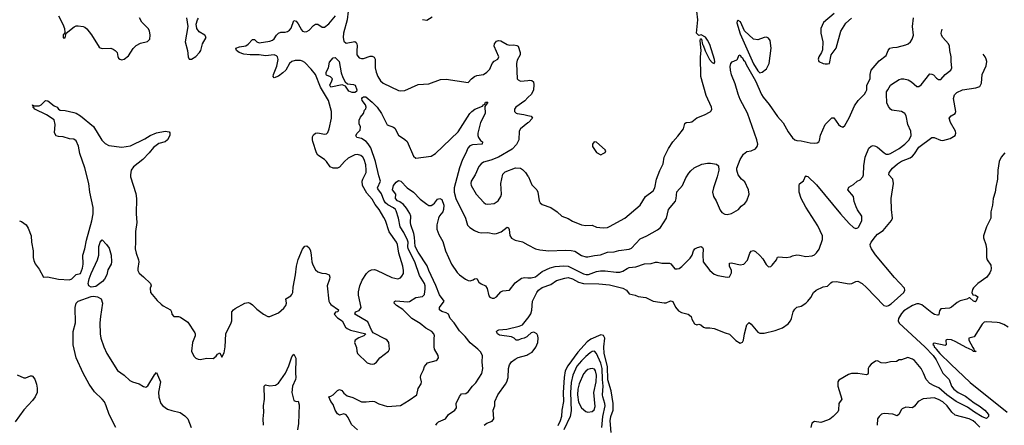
# Model space of a CAD drawing. Header units: inches. Extents: x 1384664 to 1536621, y 460766 to 646467.
# Tile 308 of 488: x 1495332 to 1504374, y 552070 to 555792. Entities that reach past the tile are written whole.
import ezdxf

# ---------------------------------------------------------------- set-up
doc = ezdxf.new("R2010")
doc.units = ezdxf.units.IN
doc.header["$MEASUREMENT"] = 0
doc.layers.add('B4595', color=7, linetype='Continuous')
doc.layers.add('B5505', color=7, linetype='Continuous')

msp = doc.modelspace()

# ---------------------------------------------------------------- linework, layer by layer
at = {"layer": 'B4595', "color": 5}
for points, elevation in [([(1495330, 553947.7), (1495350, 553939.1), (1495390.4, 553910), (1495410, 553878.8), (1495437.1, 553810), (1495440.3, 553750), (1495455, 553670), (1495456.1, 553610), (1495461.3, 553581.3), (1495472.9, 553552.9), (1495510, 553502), (1495550, 553430.7), (1495588.4, 553431.6), (1495690, 553410.8), (1495790, 553406.3), (1495810, 553415.3), (1495850, 553453.7), (1495890, 553463.7), (1495910, 553512.7), (1495916, 553550), (1495912.4, 553630), (1495929.9, 553690.1), (1495945.6, 553770), (1495994.4, 553945.6), (1496005.6, 554010), (1496008.3, 554070), (1495976.3, 554210), (1495968.3, 554290), (1495931.3, 554431.3), (1495884.1, 554564.1), (1495872.6, 554632.6), (1495850, 554680.3), (1495830, 554696), (1495790, 554698.5), (1495730, 554716.4), (1495690, 554720.5), (1495667.7, 554727.7), (1495653, 554753), (1495656.9, 554830), (1495650, 554872.3), (1495579.1, 554919.1), (1495470, 554969.8), (1495463.1, 554983.1), (1495452.7, 554990), (1495456.4, 554996.4), (1495449.6, 555010.4), (1495461.4, 555001.4), (1495510, 555001.7), (1495528, 555012), (1495570, 555050.4), (1495590, 555048.2), (1495650, 555000.5), (1495676, 554990), (1495690, 554971.3), (1495702.8, 554962.8), (1495750, 554959.3), (1495830, 554941.3), (1495850, 554935.2), (1495890, 554910.2), (1496010, 554813.1), (1496087.5, 554687.5), (1496116.6, 554656.6), (1496150, 554638.4), (1496270, 554622.8), (1496350, 554633.4), (1496482.6, 554697.4), (1496530, 554728.4), (1496590, 554754.9), (1496667.9, 554767.9), (1496703.6, 554763.6), (1496710, 554754), (1496711, 554730), (1496690.6, 554690), (1496667.2, 554672.8), (1496610, 554656.1), (1496559.6, 554620.4), (1496522, 554570), (1496463, 554510), (1496376.6, 554443.4), (1496357, 554410), (1496348.7, 554370), (1496349.6, 554349.6), (1496397.2, 554197.2), (1496406.3, 554150), (1496403.2, 554010), (1496407.2, 553930), (1496394.4, 553850), (1496396.1, 553750), (1496392.2, 553690), (1496401.6, 553650), (1496424.4, 553590), (1496426.4, 553570), (1496416.3, 553510), (1496417.3, 553490), (1496430, 553466), (1496470, 553434), (1496533, 553370), (1496539.1, 553350), (1496530.7, 553330), (1496534, 553290), (1496594.7, 553214.7), (1496630, 553180.7), (1496650, 553164.9), (1496716, 553130), (1496727.3, 553110), (1496730.7, 553090), (1496746.8, 553070), (1496790, 553068.7), (1496810, 553063.1), (1496875.1, 553015.1), (1496939.9, 552919.9), (1496944.9, 552910), (1496944.9, 552890), (1496919.1, 552830), (1496910.7, 552750), (1496930, 552704.7), (1496950, 552684.7), (1496970, 552676), (1496990, 552674.8), (1497050, 552684.9), (1497110, 552682.8), (1497136.5, 552703.5), (1497150, 552722), (1497170, 552734), (1497190, 552694), (1497210, 552734), (1497219.3, 552790), (1497226, 552910), (1497274.7, 553010), (1497279.7, 553030), (1497280.9, 553110), (1497295.1, 553130), (1497310, 553141.6), (1497399, 553190), (1497430, 553197.1), (1497450, 553190.4), (1497470, 553176.4), (1497510, 553137), (1497570, 553088.4), (1497610, 553067.7), (1497630, 553067.7), (1497710, 553102), (1497756.5, 553143.5), (1497777.2, 553170), (1497780.9, 553190), (1497775.6, 553230), (1497821.4, 553258.6), (1497831.1, 553268.9), (1497839.9, 553290), (1497842.6, 553337.4), (1497866, 553450), (1497874.3, 553530), (1497889.3, 553590.7), (1497930, 553685.5), (1497950, 553714.9), (1497970, 553715.8), (1497990, 553698), (1498002.3, 553670), (1498010, 553632), (1498014.3, 553570), (1498023.5, 553543.5), (1498050, 553497.3), (1498070, 553478), (1498106.9, 553466.9), (1498143.8, 553463.8), (1498174, 553450), (1498180.5, 553430), (1498177.1, 553410), (1498155.5, 553350), (1498170.4, 553210), (1498179.5, 553190), (1498190, 553179.5), (1498261, 553130), (1498254, 553110), (1498233, 553107), (1498219.1, 553090), (1498250, 553056.3), (1498292.7, 553030), (1498323, 552970), (1498338.5, 552958.5), (1498370, 552943.1), (1498512, 552910), (1498492, 552890), (1498446.6, 552873.4), (1498414, 552850), (1498408, 552830), (1498425.3, 552785.3), (1498428.5, 552750), (1498434.4, 552730), (1498524.5, 552644.5), (1498550, 552633.2), (1498570, 552630.2), (1498586.6, 552633.4), (1498607.8, 552650), (1498638, 552690), (1498718, 552750), (1498729.3, 552770), (1498720.7, 552830), (1498707, 552850), (1498690, 552861.3), (1498578, 552918), (1498561.6, 552941.6), (1498530, 553018.4), (1498409.2, 553090), (1498417.2, 553110), (1498450, 553123.8), (1498468, 553150), (1498443, 553263), (1498445, 553295), (1498457.3, 553350), (1498478.6, 553401.4), (1498517.3, 553462.7), (1498537, 553483), (1498562.6, 553497.4), (1498590, 553499.6), (1498610, 553494.7), (1498750, 553426.7), (1498804.4, 553415.6), (1498830, 553423.8), (1498842.2, 553437.8), (1498855.5, 553464.5), (1498857.4, 553490), (1498850.6, 553530), (1498813.5, 553650), (1498800.2, 553730), (1498791.9, 553750), (1498726, 553846), (1498690, 553949.6), (1498676.4, 553976.4), (1498631.9, 554050), (1498596.1, 554096.1), (1498570, 554144.5), (1498520.2, 554200.2), (1498481.5, 554270), (1498477.7, 554310), (1498482.4, 554330), (1498513.2, 554390), (1498515.4, 554410), (1498510, 554459.3), (1498495.3, 554510), (1498483.5, 554530), (1498466, 554546), (1498435.3, 554555.3), (1498410, 554552.2), (1498350, 554520.7), (1498315.2, 554490), (1498270, 554440.3), (1498250, 554429.9), (1498210, 554428.3), (1498183.1, 554443.1), (1498150.4, 554490.4), (1498130, 554509.8), (1498069.8, 554550), (1498059.3, 554570), (1498025.5, 554674.5), (1498021.2, 554690), (1498022.2, 554717.8), (1498030, 554735.5), (1498050, 554752.2), (1498070, 554753.7), (1498130, 554740.9), (1498150, 554746), (1498161.6, 554758.4), (1498175, 554790), (1498196.9, 554890), (1498196.8, 554950), (1498168.7, 555050), (1498094.1, 555174.1), (1498049.3, 555289.3), (1498010, 555338.2), (1497950, 555398.4), (1497930, 555411.9), (1497910, 555417.1), (1497861.3, 555418.7), (1497832.6, 555410), (1497810.8, 555389.2), (1497774.7, 555330), (1497750, 555303.2), (1497710, 555274.7), (1497670, 555258), (1497659.5, 555270), (1497663.1, 555290), (1497693.3, 555366.7), (1497705.8, 555425.8), (1497700.7, 555450), (1497690, 555460.4), (1497670, 555468.5), (1497590, 555459.2), (1497530, 555468.4), (1497450, 555469.9), (1497390, 555476.7), (1497347.4, 555490), (1497322.4, 555510), (1497318.4, 555530), (1497350, 555542.8), (1497410, 555551.1), (1497430, 555566.5), (1497470, 555611.7), (1497490, 555610.3), (1497510.2, 555590.2), (1497530, 555580.2), (1497630, 555596.6), (1497655.3, 555604.7), (1497670, 555616.5), (1497690.5, 555649.5), (1497710, 555669.1), (1497730, 555676.5), (1497770, 555677.6), (1497790, 555682.7), (1497810, 555696.5), (1497824.8, 555715.2), (1497850, 555783.8), (1497870, 555779.6), (1497890, 555753.1), (1497918.6, 555698.6), (1497930, 555686), (1497950, 555680.2), (1497970, 555683.2), (1497990, 555694.7), (1498030, 555737.6), (1498050, 555750.3), (1498070, 555750.3), (1498110, 555722.6), (1498130, 555723.1), (1498170, 555754.2), (1498232.3, 555827.7)], 680), ([(1495687.3, 555827.3), (1495727.4, 555750), (1495743, 555710), (1495746, 555674), (1495739.8, 555660.2), (1495730, 555655.3), (1495730, 555626), (1495750, 555626.8), (1495758, 555670), (1495833.1, 555726.9), (1495850, 555734.4), (1495870, 555736.4), (1495916, 555730), (1495930, 555724.4), (1495948.1, 555708.1), (1495992.7, 555652.7), (1496060.5, 555540.5), (1496070, 555532.7), (1496088.7, 555528.7), (1496170, 555530.3), (1496190, 555522), (1496210.3, 555510.3), (1496226.8, 555490), (1496233.7, 555453.7), (1496240.5, 555440.5), (1496250.6, 555430.6), (1496270, 555424.9), (1496291.5, 555428.5), (1496330, 555459.1), (1496373.4, 555526.6), (1496403.2, 555556.8), (1496442.2, 555577.8), (1496507.3, 555592.7), (1496526.6, 555613.4), (1496529.9, 555650.1), (1496524.5, 555690), (1496512.4, 555710), (1496454.3, 555770), (1496431.3, 555810)], 720), ([(1498349.1, 555870), (1498338, 555790), (1498306.9, 555670), (1498304.1, 555630), (1498310, 555595.5), (1498330, 555577.3), (1498410, 555591.3), (1498421.4, 555581.4), (1498429.2, 555569.2), (1498431.6, 555551.6), (1498427.2, 555507.2), (1498429.2, 555470), (1498450, 555441.3), (1498470, 555436), (1498490, 555437.3), (1498550, 555456.5), (1498570, 555456.5), (1498587.2, 555447.2), (1498597.3, 555430), (1498598, 555350), (1498607.2, 555310), (1498621.7, 555270), (1498646, 555230), (1498670.4, 555210), (1498810, 555142.3), (1498830, 555138.3), (1498870, 555142.3), (1498990, 555198), (1499090, 555203.7), (1499196.9, 555243.1), (1499250, 555246.3), (1499450, 555214.8), (1499480.9, 555250), (1499508.4, 555271.6), (1499530, 555280.4), (1499590, 555290.4), (1499622.9, 555310), (1499650, 555339.3), (1499670, 555390.3), (1499690, 555410.3), (1499722, 555430), (1499732.3, 555450), (1499689.6, 555550), (1499691.8, 555570), (1499710, 555595.3), (1499730, 555602.6), (1499750, 555598), (1499810, 555564.4), (1499830, 555559.3), (1499870, 555562), (1499896.7, 555556.7), (1499910, 555547.7), (1499929.1, 555490), (1499926.9, 555470), (1499900.8, 555419.2), (1499894, 555390), (1499901.3, 555250), (1499910, 555239.3), (1499930, 555228.9), (1500000, 555235.2)], 680), ([(1499030, 555793.4), (1499070, 555788.5), (1499120.6, 555819.4)], 720), ([(1496864.2, 555810), (1496877.3, 555730), (1496851.4, 555590), (1496873.4, 555510), (1496880.5, 555450), (1496890, 555431), (1496910, 555430.7), (1496950, 555453), (1496984.7, 555490), (1496994.2, 555510), (1497009.8, 555570.2), (1497043.6, 555630), (1497031.6, 555650), (1496981.4, 555681.4), (1496960.4, 555710), (1496953.3, 555750), (1496963.8, 555790), (1496974.7, 555805.3)], 720), ([(1498433.1, 552030), (1498378.5, 552078.5), (1498350, 552140.9), (1498330, 552166), (1498310, 552174), (1498270, 552162.7), (1498250, 552176), (1498229.6, 552210), (1498210, 552262), (1498189, 552290), (1498170, 552332), (1498190, 552338), (1498210, 552350.7), (1498249.4, 552390), (1498270, 552399.3), (1498290, 552388), (1498310, 552363.8), (1498340.9, 552340.9), (1498390, 552326.7), (1498470, 552285.6), (1498515.3, 552284.7), (1498570, 552291.7), (1498590, 552288.8), (1498630, 552265.7), (1498710, 552243.8), (1498830, 552251.8), (1498910, 552299.6), (1498980.5, 552350), (1498992.2, 552407.8), (1499020.5, 552450), (1499023.5, 552470), (1499014, 552510), (1499016.2, 552530), (1499040.5, 552579.5), (1499050, 552610.7), (1499075.8, 552644.2), (1499155.4, 552664.6), (1499165.2, 552670), (1499177.2, 552690), (1499174.5, 552710), (1499141.6, 552770), (1499137, 552790), (1499137, 552870), (1499142, 552890), (1499135.6, 552910), (1499116.9, 552930), (1499061.2, 552961.2), (1499010, 553003.9), (1498934.7, 553050), (1498851.6, 553131.6), (1498791.8, 553170), (1498772.3, 553190), (1498773.2, 553206.8), (1498786.9, 553213.1), (1498897.1, 553202.9), (1498913.4, 553206.6), (1498970, 553241.6), (1499030, 553251.8), (1499050.9, 553270), (1499057, 553323), (1499055, 553350), (1499048.3, 553370), (1499004.6, 553444.6), (1498961.9, 553570), (1498899, 553690), (1498895.7, 553710), (1498898.3, 553750), (1498893.2, 553770), (1498858.9, 553838.9), (1498826.9, 553890), (1498810.5, 553970), (1498790, 554037.2), (1498783.6, 554050), (1498766.2, 554066.2), (1498712, 554092), (1498691.1, 554111.1), (1498674.8, 554134.8), (1498655.3, 554195.3), (1498621.1, 554241.1), (1498618, 554250), (1498645.7, 554310), (1498630, 554358), (1498599.9, 554490), (1498556.3, 554616.3), (1498533, 554653), (1498513.4, 554673.4), (1498470, 554702.7), (1498429.2, 554710), (1498418.4, 554730), (1498430, 554750.4), (1498460.2, 554779.8), (1498462, 554810), (1498450, 554838), (1498449.3, 554870.7), (1498462.7, 554897.3), (1498488, 554930), (1498498, 554962), (1498510, 554974), (1498515.3, 554990), (1498508.7, 555010), (1498478, 555050), (1498472.7, 555070), (1498481, 555079), (1498490, 555084.9), (1498510, 555083.8), (1498570, 555035.3), (1498615.8, 554990), (1498655.3, 554930), (1498708.1, 554828.1), (1498766.4, 554806.4), (1498778, 554798), (1498810, 554731), (1498870, 554694), (1498890, 554674.8), (1498950, 554538.8), (1498970, 554521), (1499110, 554540.5), (1499150, 554563.1), (1499358.2, 554761.8), (1499467, 554930), (1499484.7, 554950), (1499512.3, 554970), (1499581.2, 554998.8), (1499590, 555010.7), (1499604, 555016), (1499610, 555036), (1499630, 555034), (1499604.7, 554995.3), (1499606, 554930), (1499564.9, 554850), (1499539.6, 554750), (1499539, 554730), (1499546.3, 554710), (1499564.2, 554684.2), (1499581.6, 554670), (1499578.8, 554650), (1499490, 554643.2), (1499466.6, 554633.4), (1499446.9, 554613.1), (1499430, 554568.2), (1499397.1, 554510), (1499370, 554431.8), (1499323.5, 554250), (1499322.2, 554210), (1499336.3, 554150), (1499426.3, 553970), (1499445.3, 553905.3), (1499464.8, 553884.8), (1499510, 553857.4), (1499542.9, 553842.9), (1499570, 553837.3), (1499630, 553840.3), (1499690, 553827.4), (1499710, 553828.8), (1499754.9, 553845.1), (1499810, 553886.8), (1499821, 553881), (1499827.7, 553867.7), (1499833, 553813), (1499850, 553786), (1499881, 553770), (1499950, 553752.8), (1500000, 553726.2)], 660), ([(1500000, 555077.9), (1499971.5, 555048.5), (1499887.9, 554990), (1499876.5, 554970), (1499875.3, 554950), (1499890, 554934), (1499901, 554930), (1499962.5, 554922.5), (1500000, 554914.1)], 680), ([(1500000, 554846.4), (1499932, 554790), (1499920.3, 554770), (1499915.3, 554690), (1499893, 554647), (1499855.8, 554604.2), (1499730, 554532), (1499658, 554502), (1499590, 554486), (1499570, 554469.7), (1499550, 554445.6), (1499515, 554370), (1499479.2, 554310), (1499474.4, 554290), (1499478.5, 554270), (1499524.9, 554190), (1499593.1, 554113.1), (1499610, 554102.8), (1499630, 554099.3), (1499690, 554106.8), (1499726.2, 554130), (1499750.9, 554170), (1499756.1, 554190), (1499751, 554290), (1499770, 554374.8), (1499790, 554396.3), (1499886.6, 554433.4), (1499930, 554430.4), (1499950, 554418.4), (1499978.4, 554390), (1500000, 554357.4)], 680), ([(1499155.1, 552070), (1499165.2, 552090), (1499177.5, 552102.5), (1499242, 552130), (1499269, 552170), (1499329.2, 552210), (1499344, 552230), (1499339, 552270), (1499370, 552334.8), (1499390, 552359.1), (1499430, 552362.8), (1499450, 552377.1), (1499490, 552428.2), (1499520.7, 552459.3), (1499574.8, 552545.2), (1499583.9, 552590), (1499578, 552650), (1499581.1, 552710), (1499563.3, 552743.3), (1499538.9, 552770), (1499470, 552825.3), (1499423.6, 552883.6), (1499370, 552936.5), (1499320.9, 553010), (1499285.5, 553050), (1499270.4, 553090.4), (1499250, 553103.5), (1499210, 553115), (1499187.1, 553130), (1499188.4, 553151.6), (1499229.6, 553210), (1499186.2, 553266.2), (1499154.2, 553354.2), (1499090, 553489.8), (1499074.9, 553534.9), (1498990, 553660.2), (1498964.4, 553710), (1498957.9, 553797.9), (1498951.1, 553831.1), (1498924.1, 553910), (1498920.9, 553930), (1498923.9, 553990), (1498914.9, 554014.9), (1498883.4, 554063.4), (1498855.6, 554095.6), (1498821.7, 554121.7), (1498800.5, 554130), (1498783.5, 554150), (1498786, 554190), (1498756, 554230), (1498766, 554270), (1498790, 554302.3), (1498810, 554316.2), (1498831.8, 554310), (1498889.3, 554249.3), (1498948.8, 554210), (1499010, 554146.3), (1499070, 554098), (1499090, 554087), (1499110, 554088.4), (1499124.7, 554095.3), (1499142, 554110), (1499170, 554146), (1499190, 554151.3), (1499210, 554141), (1499227, 554090), (1499225.5, 554050), (1499219.2, 554030), (1499188.7, 553991.3), (1499178.4, 553970), (1499163.9, 553910), (1499163.2, 553870), (1499180.5, 553820.5), (1499217, 553757), (1499242.2, 553670), (1499296.3, 553550), (1499350, 553472.2), (1499370, 553450.4), (1499424.9, 553410), (1499450, 553398), (1499470, 553395.3), (1499496.3, 553403.7), (1499510, 553413.4), (1499530, 553416), (1499550, 553382.8), (1499570, 553366.8), (1499610, 553350.6), (1499626.6, 553326.6), (1499639.5, 553259.5), (1499650, 553245.5), (1499670, 553236.3), (1499690, 553237.3), (1499709.6, 553250.4), (1499750, 553294), (1499770, 553304.9), (1499830, 553310.8), (1499883.3, 553376.7), (1499940.5, 553419.5), (1499970, 553426.7), (1500000, 553424.6)], 640), ([(1496213.8, 552050), (1496155.2, 552170), (1496127.7, 552250), (1496110, 552284.4), (1496090, 552309.8), (1496017.8, 552377.8), (1495970, 552448.3), (1495915.4, 552550), (1495850, 552689.6), (1495823.2, 552810), (1495824.2, 552930), (1495843.4, 553010), (1495840.3, 553150), (1495849.8, 553190), (1495869.6, 553210), (1495987.5, 553252.5), (1496010, 553255.6), (1496048.2, 553248.2), (1496079.5, 553230), (1496092.4, 553190), (1496073.8, 553070), (1496069.2, 553010), (1496071.1, 552910), (1496077.1, 552870), (1496104.3, 552790), (1496132.7, 552730), (1496230, 552572.9), (1496291, 552531), (1496342.5, 552482.5), (1496367.7, 552470), (1496430.8, 552450.8), (1496470, 552425.8), (1496490, 552420.3), (1496510, 552432), (1496570, 552534.4), (1496590, 552555.5), (1496624.6, 552470), (1496605.9, 552374.1), (1496608.6, 552328.6), (1496629.3, 552270), (1496646.5, 552250), (1496690, 552219.1), (1496730, 552204.9), (1496807.2, 552187.2), (1496850, 552158.4), (1496876.9, 552130), (1496907.2, 552050)], 660), ([(1500000, 552892.1), (1499990, 552883.1), (1499964.9, 552870), (1499936.1, 552863.9), (1499910, 552852), (1499892.7, 552852.7), (1499874, 552870), (1499850, 552880.9), (1499738.5, 552898.5), (1499718.9, 552910), (1499709.7, 552930.3), (1499719.3, 552940.7), (1499733.4, 552946.6), (1499806.5, 552953.5), (1499920.2, 552979.8), (1499948.8, 552991.2), (1500000, 553054.3)], 620), ([(1497569.7, 552070), (1497567.1, 552130), (1497574.3, 552190), (1497571.1, 552250), (1497581.1, 552310), (1497577.2, 552430), (1497590, 552442.8), (1497630, 552433), (1497682.5, 552437.5), (1497710, 552456.3), (1497773.7, 552550), (1497804.7, 552615.3), (1497830, 552698), (1497850, 552722), (1497867.3, 552687.3), (1497864, 552550), (1497867.8, 552510), (1497863.6, 552490), (1497836, 552430), (1497830.2, 552370), (1497850, 552298.8), (1497870, 552287.3), (1497890, 552291), (1497898.7, 552258.7), (1497893.7, 552086.3), (1497884, 552030)], 660), ([(1499597.6, 552070), (1499622.7, 552090), (1499672.2, 552107.8), (1499685.6, 552130), (1499681.5, 552210), (1499694.3, 552250), (1499696.3, 552290), (1499722, 552350), (1499793.1, 552446.9), (1499804.9, 552470), (1499816.6, 552510), (1499819.7, 552590), (1499830, 552626.3), (1499850, 552654), (1499881.6, 552678.4), (1499908.7, 552691.3), (1499990, 552714), (1500000, 552720)], 620), ([(1495310, 552533.4), (1495370, 552506.8), (1495390, 552506.8), (1495430, 552524.7), (1495443.6, 552523.6), (1495450, 552522), (1495470, 552492), (1495486.4, 552446.4), (1495494, 552410), (1495491.3, 552370), (1495472.8, 552330), (1495450, 552297.6), (1495370, 552213.3), (1495290, 552102.9)], 660)]:
    msp.add_lwpolyline(points, dxfattribs=dict(at, elevation=elevation))
at = {"layer": 'B4595', "color": 5, "elevation": 660}
for points in [[(1498410, 555123.5), (1498384.2, 555124.2), (1498355.4, 555135.4), (1498322.7, 555182.7), (1498293.4, 555193.4), (1498190, 555173.2), (1498180.7, 555190), (1498199.5, 555230), (1498203.7, 555250), (1498187.9, 555267.9), (1498150, 555282.9), (1498145.4, 555290), (1498145.7, 555310), (1498169.5, 555350), (1498176.6, 555403.4), (1498210, 555441), (1498230, 555444), (1498265.7, 555410), (1498285.1, 555305.1), (1498300.7, 555260.7), (1498321.6, 555221.6), (1498343.1, 555203.1), (1498397.8, 555197.8), (1498414, 555190), (1498428.8, 555150), (1498425.3, 555134.7)], [(1495990, 553338.9), (1495967.3, 553350), (1495962, 553370), (1495963.5, 553383.5), (1495970, 553414), (1495990, 553464), (1496047.2, 553590), (1496058, 553630), (1496059.6, 553710), (1496064.2, 553730), (1496070, 553750.8), (1496090, 553772), (1496130.7, 553730.7), (1496154.6, 553694.6), (1496172.7, 553632.7), (1496174.4, 553570), (1496171.2, 553550), (1496142.9, 553497.1), (1496131.3, 553450), (1496111.7, 553410), (1496092.2, 553390), (1496030, 553342.6)]]:
    msp.add_lwpolyline(points, close=True, dxfattribs=at)
at = {"layer": 'B5505', "color": 5}
for points, elevation in [([(1500000, 554357.4), (1500004.9, 554350), (1500036.7, 554276.7), (1500080.3, 554230), (1500090.3, 554210), (1500103.1, 554130), (1500112, 554112), (1500130, 554096.3), (1500210, 554068.7), (1500269.1, 554029.1), (1500310, 553988), (1500370, 553968.7), (1500410, 553944.2), (1500490.1, 553910.1), (1500530, 553904), (1500587.9, 553907.9), (1500630, 553888.9), (1500690, 553882), (1500730, 553886.7), (1500750, 553895.3), (1500889.8, 553970.2), (1501028.7, 554091.3), (1501079.6, 554170), (1501150, 554222.4), (1501166, 554250), (1501179.7, 554330), (1501210.7, 554409.3), (1501241.4, 554470), (1501250.8, 554530), (1501259, 554550), (1501289.8, 554610), (1501330, 554671.7), (1501377.3, 554722.7), (1501429.6, 554790), (1501441.7, 554838.3), (1501451.9, 554848.1), (1501490, 554850.4), (1501504, 554856), (1501550, 554890.6), (1501621.2, 554918.8), (1501673.4, 554946.6), (1501682.9, 554957.1), (1501687.3, 554970), (1501686.3, 554990), (1501637.3, 555097.3), (1501588, 555270), (1501585.6, 555450), (1501589.8, 555510), (1501581.5, 555598.5), (1501584.7, 555615.3), (1501590, 555618), (1501592.5, 555612.5), (1501603, 555563), (1501610, 555558.8), (1501625.9, 555505.9), (1501665.9, 555425.9), (1501690, 555398.4), (1501710, 555390.8), (1501714.6, 555405.4), (1501713.4, 555426.6), (1501670, 555564.4), (1501650, 555604.7), (1501630, 555632.1), (1501590, 555651.8), (1501570, 555648), (1501549, 555670), (1501560.7, 555790), (1501549.1, 555870.9)], 680), ([(1502812, 555848), (1502713.8, 555766.2), (1502690.4, 555710), (1502688.9, 555668.9), (1502707.7, 555590), (1502703.5, 555516.5), (1502696, 555490), (1502671, 555450), (1502666, 555430), (1502672, 555410), (1502710, 555391), (1502730, 555386.8), (1502750, 555386), (1502768.7, 555391.3), (1502784, 555470), (1502830, 555531.3), (1502874.2, 555685.8), (1502919.6, 555760.4), (1502972.4, 555807.6)], 680), ([(1500000, 553726.2), (1500070, 553689), (1500110, 553678.9), (1500190, 553670.3), (1500341.3, 553678.7), (1500395.4, 553675.4), (1500430, 553667.2), (1500490, 553627.4), (1500530, 553615.8), (1500550, 553615.3), (1500610, 553629.2), (1500664.7, 553635.3), (1500730, 553658.5), (1500790, 553660.8), (1500833.9, 553673.9), (1500930, 553685), (1500950, 553694.6), (1501030, 553782.3), (1501091.5, 553808.5), (1501190, 553863.1), (1501216.2, 553883.8), (1501271.1, 553970), (1501289.6, 554050), (1501353.2, 554126.8), (1501360.3, 554150), (1501366.6, 554213.4), (1501420.4, 554270), (1501450, 554340.7), (1501477.1, 554382.9), (1501494.5, 554405.5), (1501526.6, 554433.4), (1501595.1, 554464.9), (1501650, 554476), (1501675.6, 554475.6), (1501730, 554467.3), (1501750.4, 554450), (1501751.8, 554411.8), (1501738.6, 554350), (1501702.4, 554250), (1501695.5, 554210), (1501704.9, 554170), (1501727.7, 554130), (1501764.2, 554044.2), (1501781.6, 554021.6), (1501807.5, 554007.5), (1501830, 554004), (1501870, 554014.8), (1501931.8, 554050), (1501959.1, 554080.9), (1501990, 554104.9), (1502010, 554130.7), (1502029.7, 554190), (1502026, 554230), (1501990, 554305.6), (1501960.7, 554330), (1501929.6, 554370), (1501916.9, 554410), (1501918.7, 554430), (1501949.7, 554510), (1501980.4, 554559.6), (1502010, 554583), (1502050, 554588.2), (1502090, 554608), (1502104.2, 554630), (1502109.7, 554650.3), (1502102.2, 554690), (1502015, 554935), (1501950, 555059.8), (1501930, 555108.5), (1501903.5, 555203.5), (1501870, 555287.3), (1501859.7, 555330), (1501857.5, 555362.5), (1501862.7, 555390), (1501875.1, 555404.9), (1501917, 555423), (1501924, 555430), (1501937.2, 555462.8), (1501950, 555470.5), (1501954.8, 555454.8), (1501970, 555441.6), (1501979.7, 555419.7), (1501990, 555410.2), (1502002.1, 555382.1), (1502090, 555230.8), (1502145.1, 555105.1), (1502160.9, 555080.9), (1502213.5, 555013.5), (1502290, 554903), (1502344.5, 554844.5), (1502390, 554764.2), (1502430, 554707.7), (1502450, 554689.3), (1502470, 554682.4), (1502510, 554679), (1502590, 554660.8), (1502630, 554658.9), (1502656.9, 554663.1), (1502669.6, 554670.4), (1502677.4, 554682.6), (1502687, 554733), (1502729.6, 554830), (1502790, 554890.7), (1502810, 554891), (1502850, 554830.7), (1502870, 554814.8), (1502890, 554806.8), (1502910, 554821), (1502949.8, 554890.2), (1502997.8, 555002.2), (1503033, 555050), (1503090, 555108.9), (1503104, 555130), (1503110.9, 555150), (1503113, 555190), (1503143.6, 555250), (1503141.1, 555290), (1503152.8, 555330), (1503225.7, 555414.3), (1503290, 555464), (1503307.3, 555510), (1503323.7, 555530), (1503350, 555537.8), (1503390, 555540.2), (1503470, 555562.4), (1503490, 555570.3), (1503512.2, 555587.8), (1503526.6, 555613.4), (1503538.8, 555650), (1503531.9, 555730), (1503538.9, 555810)], 660), ([(1500000, 553424.6), (1500030, 553422.6), (1500070, 553431.1), (1500130, 553481.7), (1500203.5, 553516.5), (1500250, 553528.7), (1500330, 553534), (1500370, 553530.7), (1500510, 553460.4), (1500534.2, 553454.2), (1500555.4, 553455.4), (1500630, 553481.3), (1500667, 553487), (1500710, 553488.1), (1500810, 553474.2), (1500844.4, 553475.6), (1500870, 553483.5), (1500910, 553510.2), (1500930, 553517.7), (1500990, 553524.7), (1501070, 553550.3), (1501130, 553555.8), (1501170, 553568.5), (1501190, 553568.5), (1501230, 553557.4), (1501298.5, 553558.5), (1501312.5, 553552.5), (1501347.4, 553507.4), (1501370, 553505.7), (1501388.7, 553510), (1501414.1, 553525.9), (1501490, 553602.4), (1501507.6, 553630), (1501519.3, 553670), (1501531.9, 553688.1), (1501557.5, 553702.5), (1501590, 553710.5), (1501602.5, 553702.5), (1501608.3, 553688.3), (1501604.9, 553630), (1501610, 553571.3), (1501670.4, 553490), (1501710, 553457.4), (1501743.4, 553443.4), (1501829.6, 553430.4), (1501850, 553434), (1501869.6, 553470), (1501867.8, 553490), (1501851.6, 553530), (1501850, 553558), (1501870, 553562.4), (1501950, 553543.1), (1501982, 553550), (1502014.8, 553585.2), (1502036.2, 553650), (1502050, 553667.7), (1502070, 553673.4), (1502090, 553664.9), (1502130, 553627.7), (1502156.9, 553596.9), (1502186, 553546), (1502210, 553525.5), (1502230, 553528), (1502241.3, 553538.7), (1502282.7, 553590), (1502290, 553612), (1502303.1, 553616.9), (1502370, 553610.6), (1502410, 553616.3), (1502430, 553625.5), (1502470, 553633), (1502492.3, 553632.3), (1502550, 553618), (1502610, 553626), (1502630, 553635.5), (1502650, 553653), (1502673.4, 553686.6), (1502705.6, 553774.4), (1502705, 553810), (1502660.6, 553900.6), (1502550, 554071.3), (1502508, 554150), (1502489.4, 554210.6), (1502489.3, 554270), (1502494, 554286), (1502530, 554312), (1502550, 554362), (1502556, 554356), (1502570, 554354), (1502650, 554275.4), (1502869.5, 554009.5), (1502950, 553921.5), (1502990, 553886.4), (1503010, 553877.3), (1503030, 553882.4), (1503037.6, 553890), (1503066.6, 553950), (1503067, 553990), (1503027.3, 554047.3), (1503014.1, 554074.1), (1502995.1, 554124.9), (1502987.8, 554170), (1502937, 554230), (1502945.4, 554254.6), (1502990, 554280.4), (1503024.2, 554310), (1503050, 554324.1), (1503075, 554350), (1503081.9, 554370), (1503084.4, 554450), (1503096.5, 554530), (1503130, 554612.4), (1503150, 554631.8), (1503170, 554637.4), (1503190, 554631.7), (1503210, 554621.3), (1503270, 554569.4), (1503290, 554559.5), (1503310, 554558.5), (1503330, 554565.1), (1503408.8, 554610), (1503460.8, 554650), (1503500.7, 554690), (1503518.3, 554730), (1503514.6, 554770), (1503489.7, 554830.3), (1503472.1, 554910), (1503459.7, 554930), (1503430, 554948.6), (1503342.3, 554962.3), (1503328.3, 554970), (1503310, 554997), (1503296.8, 555030), (1503291, 555110), (1503293.7, 555130), (1503303.1, 555150), (1503330, 555190.5), (1503340.7, 555199.3), (1503410, 555242), (1503431.1, 555248.9), (1503450, 555250.2), (1503490, 555239.7), (1503521.7, 555221.7), (1503570, 555179.5), (1503590, 555179.5), (1503610, 555194.6), (1503690, 555296.3), (1503710, 555293.4), (1503724.7, 555284.7), (1503750, 555254.8), (1503770, 555242.8), (1503790, 555244), (1503829.6, 555290), (1503882.9, 555330), (1503892.8, 555350), (1503886.2, 555410), (1503887.1, 555450), (1503874.3, 555510), (1503871.3, 555550), (1503863, 555570), (1503808.4, 555630), (1503796.8, 555650), (1503793.3, 555670), (1503803.6, 555704.9)], 640), ([(1500000, 553054.3), (1500002.5, 553057.5), (1500026.1, 553093.9), (1500034.5, 553125.5), (1500041.3, 553210), (1500079.8, 553290), (1500096.8, 553310), (1500130, 553335.5), (1500210, 553360.8), (1500260.3, 553399.7), (1500338.5, 553421.5), (1500370, 553425.9), (1500410, 553412.9), (1500463.8, 553383.8), (1500510, 553371.7), (1500650, 553369.2), (1500750, 553359.2), (1500870.7, 553330), (1500906, 553310), (1500930, 553277.3), (1500984.1, 553264.1), (1501012.4, 553252.4), (1501083.4, 553243.4), (1501150, 553210.3), (1501250, 553192.4), (1501270, 553194.9), (1501308.3, 553211.7), (1501322, 553210), (1501330, 553206), (1501354.9, 553154.9), (1501382, 553122), (1501410, 553104.7), (1501470.4, 553090.4), (1501498, 553070), (1501503.6, 553043.6), (1501530, 553002), (1501550, 552992), (1501570, 552998), (1501588.4, 552991.6), (1501612, 552970), (1501630, 552964.9), (1501670, 552964.9), (1501710, 552957.1), (1501810, 552917.1), (1501850, 552907.3), (1501910, 552848), (1501950, 552824), (1501970, 552834), (1501979.6, 552850), (1501987.1, 552910), (1502008.8, 552991.2), (1502030, 553014.8), (1502050, 552999.1), (1502110, 552924.9), (1502130, 552914.9), (1502170, 552917), (1502270, 552939.3), (1502336.6, 552963.4), (1502390, 553002), (1502410, 553027.3), (1502421.3, 553050), (1502436.4, 553110), (1502450, 553135.3), (1502470, 553153.7), (1502510, 553163.1), (1502550, 553190.4), (1502570.8, 553209.2), (1502596.8, 553243.2), (1502622.9, 553290), (1502647, 553310), (1502710, 553340.7), (1502750, 553347.3), (1502781.4, 553378.6), (1502794.5, 553385.5), (1502830, 553388.9), (1502950, 553367.3), (1502973.2, 553370), (1503010, 553390.4), (1503030, 553393.2), (1503070, 553370.1), (1503110, 553334.6), (1503268.4, 553168.4), (1503295.4, 553164.6), (1503310, 553168.4), (1503334.6, 553185.4), (1503452, 553290), (1503461.8, 553310), (1503458.2, 553330), (1503366.1, 553426.1), (1503190, 553634.6), (1503154.4, 553690), (1503145.6, 553710), (1503143.5, 553730), (1503151.6, 553750), (1503190, 553803), (1503210, 553823), (1503261.3, 553858.7), (1503339.3, 553950), (1503347.3, 553970), (1503338.3, 554050), (1503334.7, 554150), (1503357.4, 554290), (1503349.7, 554329.7), (1503315.1, 554370), (1503317.4, 554390), (1503346, 554430), (1503394.7, 554470), (1503430, 554493.7), (1503510, 554525.4), (1503530, 554538.5), (1503550, 554561.1), (1503590, 554622.8), (1503710, 554712.4), (1503730, 554710.3), (1503787, 554687), (1503810, 554685), (1503877.3, 554702.7), (1503922, 554730), (1503929.7, 554750), (1503924.7, 554770), (1503880.7, 554850), (1503868.6, 554890), (1503885.1, 554910), (1503922, 554930), (1503928.7, 554950), (1503908.1, 555068.1), (1503916.2, 555103.8), (1503936.7, 555123.3), (1503990, 555147.1), (1504113.6, 555166.4), (1504150, 555180.2), (1504165.2, 555210), (1504169.8, 555290.2), (1504206.6, 555370), (1504212.3, 555410), (1504207, 555430), (1504198, 555450), (1504179.3, 555474.6)], 620), ([(1500000, 555235.2), (1500010, 555236.1), (1500033.9, 555233.9), (1500050, 555222.8), (1500054.3, 555194.3), (1500050.1, 555149.9), (1500031, 555110), (1500000, 555077.9)], 680), ([(1500000, 554914.1), (1500027.9, 554907.9), (1500040.7, 554890), (1500004.4, 554850), (1500000, 554846.4)], 680), ([(1504378.6, 554570), (1504346, 554530), (1504326.5, 554490), (1504315.9, 554410), (1504312.7, 554330), (1504295.2, 554255.2), (1504291.7, 554210), (1504271, 554150), (1504266, 554090), (1504251.5, 554030), (1504250.2, 553969.8), (1504210.4, 553890), (1504183.8, 553810), (1504182.4, 553790), (1504203.6, 553730), (1504211.2, 553690), (1504210.2, 553610), (1504217.4, 553590), (1504250, 553539.1), (1504253.4, 553510), (1504250.2, 553490.2), (1504242.3, 553470), (1504214, 553430), (1504131.1, 553370), (1504090, 553330.7), (1504082.9, 553317.1), (1504077.2, 553290), (1504086.2, 553266.2), (1504110, 553265.5), (1504131, 553250), (1504112.9, 553207.1), (1504110, 553203.8), (1504092.3, 553210), (1504058.7, 553238.7), (1504050, 553239.8), (1504031.3, 553228.7), (1503970, 553213.2), (1503941.8, 553198.2), (1503890, 553155.3), (1503870, 553145.3), (1503790, 553138), (1503779.3, 553120.7), (1503773.8, 553086.2), (1503770, 553081.3), (1503759.4, 553080.6), (1503731.8, 553088.2), (1503710, 553101.7), (1503616.9, 553176.9), (1503590, 553184.4), (1503570, 553183.4), (1503530, 553168.5), (1503450, 553120.1), (1503430, 553097.5), (1503402.4, 553050), (1503399, 553030), (1503408.7, 553008.7), (1503644.7, 552790), (1503720.3, 552710), (1503749.4, 552670), (1503809.5, 552549.5), (1503866.3, 552490), (1503890.2, 552430), (1503910, 552400.2), (1503950, 552370.2), (1504017.2, 552337.2), (1504096.2, 552276.2), (1504142, 552250), (1504194.4, 552210), (1504230.4, 552170), (1504228, 552150), (1504210, 552134), (1504170, 552146.8), (1504100.3, 552190), (1504036.9, 552236.9), (1503931.8, 552290), (1503846.6, 552350), (1503774, 552414), (1503730, 552431.9), (1503690, 552454.9), (1503655.5, 552490), (1503631.9, 552550), (1503610, 552590.6), (1503550, 552664.2), (1503530, 552677.8), (1503489.2, 552690.8), (1503430, 552671.6), (1503410, 552669.3), (1503385.1, 552654.9), (1503330, 552652.5), (1503278.9, 552641.1), (1503244.7, 552644.7), (1503210, 552660.7), (1503190, 552658.4), (1503150, 552631.6), (1503132.2, 552610), (1503124, 552590), (1503123.1, 552550), (1503119.9, 552540.1), (1503110, 552532), (1503030, 552545.5), (1502970, 552545.3), (1502943, 552537), (1502855.3, 552484.7), (1502846.8, 552470), (1502845.3, 552430), (1502882, 552310), (1502855.3, 552270), (1502852.4, 552210), (1502846.3, 552193.7), (1502802, 552150), (1502772.5, 552127.5), (1502750, 552116.9), (1502690, 552097), (1502630, 552106), (1502605.5, 552090), (1502598, 552050)], 620), ([(1504410, 552969.9), (1504370, 552995.8), (1504330, 553011.8), (1504310, 553014.9), (1504210, 553018.7), (1504190, 553017), (1504170, 552999.3), (1504097.3, 552882.7), (1504048, 552870), (1504049.1, 552850), (1504083.8, 552783.8), (1504095.8, 552770), (1504097.3, 552757.3), (1504112.8, 552750), (1504110, 552743.7), (1504090, 552747.8), (1504078.2, 552758.2), (1504022.7, 552782.7), (1503930, 552837.4), (1503890, 552854), (1503850, 552857.2), (1503838, 552850), (1503841, 552810), (1503830, 552801.2), (1503730, 552825.2), (1503721.1, 552818.9), (1503719.1, 552810), (1503725.9, 552805.9), (1503729.3, 552790), (1503741.8, 552781.8), (1503747, 552770), (1503783.2, 552730), (1503882.5, 552630), (1504061.9, 552461.9), (1504401.9, 552190)], 640), ([(1500000, 552720), (1500037.5, 552742.5), (1500073.4, 552786.6), (1500090.6, 552830), (1500094.3, 552870), (1500089.9, 552890), (1500080.2, 552910), (1500060.9, 552920.9), (1500050, 552923.6), (1500030, 552919), (1500000, 552892.1)], 620), ([(1500764.5, 552004.5), (1500755.4, 552110), (1500762.3, 552150), (1500782.5, 552210), (1500782.9, 552270), (1500765, 552385), (1500733.9, 552486.1), (1500730.7, 552610), (1500700.3, 552730), (1500697.4, 552790), (1500705.4, 552870), (1500692.7, 552892.7), (1500670, 552899.6), (1500578.1, 552861.9), (1500543.6, 552836.4), (1500457.6, 552742.4), (1500364.7, 552615.3), (1500342.7, 552570), (1500330.9, 552510), (1500323.6, 552370), (1500327.2, 552290), (1500309.6, 552210), (1500306.3, 552150), (1500295.2, 552110), (1500273.9, 552066.1)], 620), ([(1500678.2, 552050), (1500687.5, 552150), (1500708.7, 552250), (1500707.2, 552270), (1500686.1, 552330), (1500683.9, 552350), (1500689.9, 552430.1), (1500683.7, 552490), (1500682.5, 552590), (1500670, 552639.5), (1500630, 552728.7), (1500610, 552749.8), (1500590, 552747.4), (1500570, 552735.6), (1500530, 552701.9), (1500490, 552662.6), (1500450, 552611.9), (1500410.5, 552530), (1500396.5, 552463.5), (1500389.2, 552370), (1500396.1, 552203.9), (1500388.7, 552150), (1500328.1, 552030)], 640), ([(1504150, 552053.2), (1504110, 552093.7), (1504089.7, 552110), (1504050, 552129.1), (1503922.6, 552162.6), (1503892.3, 552190), (1503849.8, 552250), (1503810, 552284), (1503770, 552307), (1503730, 552323.1), (1503630, 552312.4), (1503581.6, 552290), (1503550, 552245.6), (1503530, 552231.2), (1503470, 552235.6), (1503437.4, 552222.6), (1503426.8, 552213.2), (1503407.5, 552172.5), (1503390, 552158.4), (1503350, 552171.1), (1503270, 552177.6), (1503246.9, 552173.1), (1503224, 552150), (1503210, 552128), (1503206.7, 552070)], 640)]:
    msp.add_lwpolyline(points, dxfattribs=dict(at, elevation=elevation))
for points, elevation in [([(1501930, 555786), (1501920.4, 555779.6), (1501917.3, 555762.7), (1501950, 555662), (1502070, 555386.3), (1502110, 555322.4), (1502130, 555303.7), (1502150, 555310.5), (1502190, 555342), (1502215.6, 555390), (1502233.3, 555530), (1502222.5, 555602.5), (1502210, 555624), (1502190, 555632.7), (1502170, 555629.5), (1502110, 555606), (1502070, 555614), (1501989.8, 555689.8), (1501951.1, 555771.1)], 680), ([(1500607.3, 554672.7), (1500591.3, 554650), (1500591.3, 554630), (1500630, 554574), (1500670, 554552), (1500690, 554564.7), (1500710, 554574), (1500715.3, 554590), (1500710, 554598), (1500630, 554668.7)], 720), ([(1500590, 552590.6), (1500570, 552589), (1500550, 552581), (1500530, 552567.2), (1500510, 552542.4), (1500468.5, 552450), (1500457.9, 552402.1), (1500454.4, 552350), (1500463.7, 552283.7), (1500490, 552231), (1500530, 552195.4), (1500550, 552190.2), (1500590, 552197.8), (1500608.6, 552211.4), (1500618.4, 552241.6), (1500604.7, 552370), (1500625.8, 552470), (1500629.4, 552529.4), (1500619.9, 552570), (1500610, 552583.8)], 660)]:
    msp.add_lwpolyline(points, close=True, dxfattribs=dict(at, elevation=elevation))

doc.saveas('drawing.dxf')
